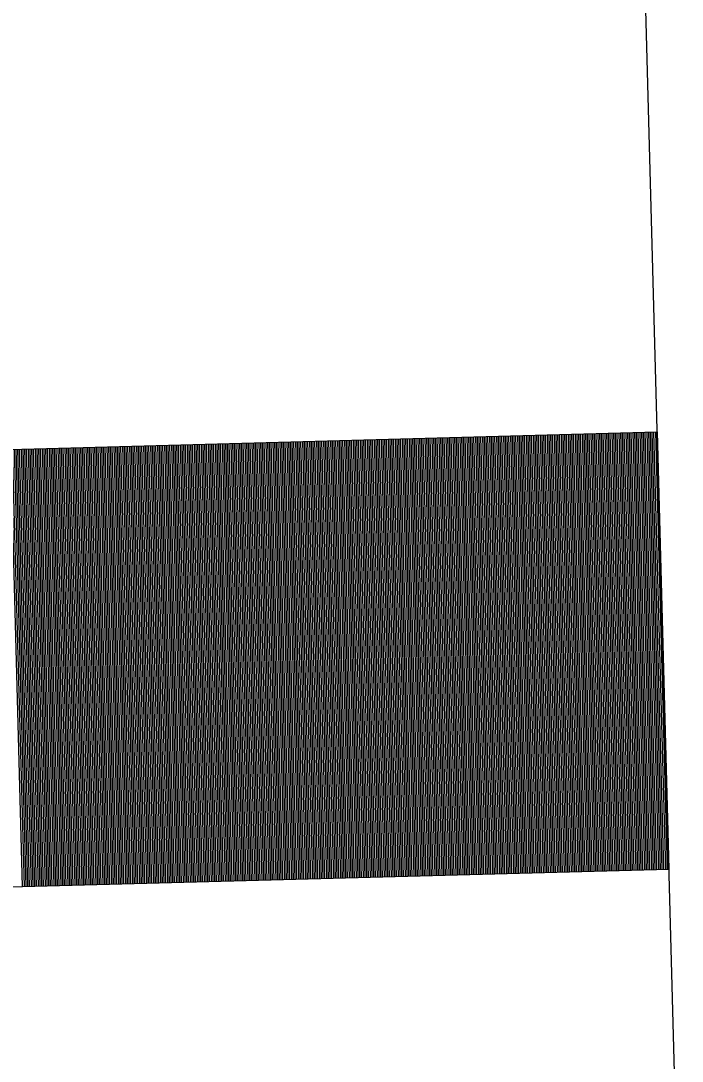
# Model space of a CAD drawing. Extents: x 1929624 to 1935547, y 596315 to 605721.
# Drawn here: x 1930968.77 to 1930972.55, y 596986.94 to 596992.89 of the extents above; entities that cross this region are included whole.
import ezdxf

# ---------------------------------------------------------------- set-up
doc = ezdxf.new("R2010")
doc.units = 0
doc.layers.add('Default', color=7, linetype='Continuous')

msp = doc.modelspace()

# ---------------------------------------------------------------- linework, layer by layer
at = {"layer": 'Default'}
for p, q in [((1930976.4529, 596839.9171), (1930972.1615, 596999.7797)), ((1930955.0308, 596990.0731), (1930972.4096, 596990.5396)), ((1930971.5695, 596990.5171), (1930971.6365, 596988.018)), ((1930971.5795, 596990.5174), (1930971.6465, 596988.0183)), ((1930971.5895, 596990.5176), (1930971.6565, 596988.0185)), ((1930971.5995, 596990.5179), (1930971.6665, 596988.0188)), ((1930971.6094, 596990.5182), (1930971.6765, 596988.0191)), ((1930971.6194, 596990.5184), (1930971.6865, 596988.0193)), ((1930971.6294, 596990.5187), (1930971.6965, 596988.0196)), ((1930971.6394, 596990.519), (1930971.7065, 596988.0199)), ((1930971.6494, 596990.5192), (1930971.7165, 596988.0201)), ((1930971.6594, 596990.5195), (1930971.7265, 596988.0204)), ((1930971.6694, 596990.5198), (1930971.7365, 596988.0207)), ((1930971.6794, 596990.52), (1930971.7465, 596988.0209)), ((1930971.6894, 596990.5203), (1930971.7565, 596988.0212)), ((1930971.6994, 596990.5206), (1930971.7665, 596988.0215)), ((1930971.7094, 596990.5209), (1930971.7765, 596988.0218)), ((1930971.7194, 596990.5211), (1930971.7865, 596988.022)), ((1930971.7294, 596990.5214), (1930971.7965, 596988.0223)), ((1930971.7394, 596990.5217), (1930971.8065, 596988.0226)), ((1930971.7494, 596990.5219), (1930971.8165, 596988.0228)), ((1930971.7594, 596990.5222), (1930971.8265, 596988.0231)), ((1930971.7694, 596990.5225), (1930971.8365, 596988.0234)), ((1930971.7794, 596990.5227), (1930971.8465, 596988.0236)), ((1930971.7894, 596990.523), (1930971.8565, 596988.0239)), ((1930971.7994, 596990.5233), (1930971.8665, 596988.0242)), ((1930971.8094, 596990.5235), (1930971.8765, 596988.0244)), ((1930971.8194, 596990.5238), (1930971.8865, 596988.0247)), ((1930971.8294, 596990.5241), (1930971.8965, 596988.025)), ((1930971.8394, 596990.5243), (1930971.9064, 596988.0252)), ((1930971.8494, 596990.5246), (1930971.9164, 596988.0255)), ((1930971.8594, 596990.5249), (1930971.9264, 596988.0258)), ((1930971.8694, 596990.5251), (1930971.9364, 596988.026)), ((1930971.8793, 596990.5254), (1930971.9464, 596988.0263)), ((1930971.8893, 596990.5257), (1930971.9564, 596988.0266)), ((1930971.8993, 596990.5259), (1930971.9664, 596988.0268)), ((1930971.9093, 596990.5262), (1930971.9764, 596988.0271)), ((1930971.9193, 596990.5265), (1930971.9864, 596988.0274)), ((1930971.9293, 596990.5268), (1930971.9964, 596988.0277)), ((1930971.9393, 596990.527), (1930972.0064, 596988.0279)), ((1930971.9493, 596990.5273), (1930972.0164, 596988.0282)), ((1930971.9593, 596990.5276), (1930972.0264, 596988.0285)), ((1930971.9693, 596990.5278), (1930972.0364, 596988.0287)), ((1930971.9793, 596990.5281), (1930972.0464, 596988.029)), ((1930971.9893, 596990.5284), (1930972.0564, 596988.0293)), ((1930971.9993, 596990.5286), (1930972.0664, 596988.0295)), ((1930972.0093, 596990.5289), (1930972.0764, 596988.0298)), ((1930972.0193, 596990.5292), (1930972.0864, 596988.0301)), ((1930972.0293, 596990.5294), (1930972.0964, 596988.0303)), ((1930972.0393, 596990.5297), (1930972.1064, 596988.0306)), ((1930972.0493, 596990.53), (1930972.1164, 596988.0309)), ((1930972.0593, 596990.5302), (1930972.1264, 596988.0311)), ((1930972.0693, 596990.5305), (1930972.1364, 596988.0314)), ((1930972.0793, 596990.5308), (1930972.1464, 596988.0317)), ((1930972.0893, 596990.531), (1930972.1564, 596988.0319)), ((1930972.0993, 596990.5313), (1930972.1664, 596988.0322)), ((1930972.1093, 596990.5316), (1930972.1764, 596988.0325)), ((1930972.1193, 596990.5319), (1930972.1863, 596988.0328)), ((1930972.1293, 596990.5321), (1930972.1963, 596988.033)), ((1930972.1393, 596990.5324), (1930972.2063, 596988.0333)), ((1930972.1493, 596990.5327), (1930972.2163, 596988.0336)), ((1930972.1592, 596990.5329), (1930972.2263, 596988.0338)), ((1930972.1692, 596990.5332), (1930972.2363, 596988.0341)), ((1930972.1792, 596990.5335), (1930972.2463, 596988.0344)), ((1930972.1892, 596990.5337), (1930972.2563, 596988.0346)), ((1930972.1992, 596990.534), (1930972.2663, 596988.0349)), ((1930972.2092, 596990.5343), (1930972.2763, 596988.0352)), ((1930972.2192, 596990.5345), (1930972.2863, 596988.0354)), ((1930972.2292, 596990.5348), (1930972.2963, 596988.0357)), ((1930972.2392, 596990.5351), (1930972.3063, 596988.036)), ((1930972.2492, 596990.5353), (1930972.3163, 596988.0362)), ((1930972.2592, 596990.5356), (1930972.3263, 596988.0365)), ((1930972.2692, 596990.5359), (1930972.3363, 596988.0368)), ((1930972.2792, 596990.5361), (1930972.3463, 596988.037)), ((1930972.2892, 596990.5364), (1930972.3563, 596988.0373)), ((1930972.2992, 596990.5367), (1930972.3663, 596988.0376)), ((1930972.3092, 596990.537), (1930972.3763, 596988.0379)), ((1930972.3192, 596990.5372), (1930972.3863, 596988.0381)), ((1930972.3292, 596990.5375), (1930972.3963, 596988.0384)), ((1930972.3392, 596990.5378), (1930972.4063, 596988.0387)), ((1930972.3492, 596990.538), (1930972.4163, 596988.0389)), ((1930972.3592, 596990.5383), (1930972.4263, 596988.0392)), ((1930972.3692, 596990.5386), (1930972.4363, 596988.0395)), ((1930972.3792, 596990.5388), (1930972.4463, 596988.0397)), ((1930972.3892, 596990.5391), (1930972.4563, 596988.04)), ((1930972.3992, 596990.5394), (1930972.4662, 596988.0403)), ((1930972.4092, 596990.5396), (1930972.4762, 596988.0405)), ((1930972.4766, 596988.0405), (1930972.4096, 596990.5396)), ((1930969.3503, 596990.4575), (1930969.4173, 596987.9584)), ((1930969.3603, 596990.4578), (1930969.4273, 596987.9587)), ((1930969.3703, 596990.4581), (1930969.4373, 596987.959)), ((1930969.3802, 596990.4583), (1930969.4473, 596987.9592)), ((1930969.3902, 596990.4586), (1930969.4573, 596987.9595)), ((1930969.4002, 596990.4589), (1930969.4673, 596987.9598)), ((1930969.4102, 596990.4591), (1930969.4773, 596987.96)), ((1930969.4202, 596990.4594), (1930969.4873, 596987.9603)), ((1930969.4302, 596990.4597), (1930969.4973, 596987.9606)), ((1930969.4402, 596990.4599), (1930969.5073, 596987.9608)), ((1930969.4502, 596990.4602), (1930969.5173, 596987.9611)), ((1930969.4602, 596990.4605), (1930969.5273, 596987.9614)), ((1930969.4702, 596990.4607), (1930969.5373, 596987.9616)), ((1930969.4802, 596990.461), (1930969.5473, 596987.9619)), ((1930969.4902, 596990.4613), (1930969.5573, 596987.9622)), ((1930969.5002, 596990.4615), (1930969.5673, 596987.9624)), ((1930969.5102, 596990.4618), (1930969.5773, 596987.9627)), ((1930969.5202, 596990.4621), (1930969.5873, 596987.963)), ((1930969.5302, 596990.4624), (1930969.5973, 596987.9633)), ((1930969.5402, 596990.4626), (1930969.6073, 596987.9635)), ((1930969.5502, 596990.4629), (1930969.6173, 596987.9638)), ((1930969.5602, 596990.4632), (1930969.6273, 596987.9641)), ((1930969.5702, 596990.4634), (1930969.6373, 596987.9643)), ((1930969.5802, 596990.4637), (1930969.6473, 596987.9646)), ((1930969.5902, 596990.464), (1930969.6573, 596987.9649)), ((1930969.6002, 596990.4642), (1930969.6673, 596987.9651)), ((1930969.6102, 596990.4645), (1930969.6773, 596987.9654)), ((1930969.6202, 596990.4648), (1930969.6872, 596987.9657)), ((1930969.6302, 596990.465), (1930969.6972, 596987.9659)), ((1930969.6402, 596990.4653), (1930969.7072, 596987.9662)), ((1930969.6502, 596990.4656), (1930969.7172, 596987.9665)), ((1930969.6601, 596990.4658), (1930969.7272, 596987.9667)), ((1930969.6701, 596990.4661), (1930969.7372, 596987.967)), ((1930969.6801, 596990.4664), (1930969.7472, 596987.9673)), ((1930969.6901, 596990.4666), (1930969.7572, 596987.9675)), ((1930969.7001, 596990.4669), (1930969.7672, 596987.9678)), ((1930969.7101, 596990.4672), (1930969.7772, 596987.9681)), ((1930969.7201, 596990.4674), (1930969.7872, 596987.9683)), ((1930969.7301, 596990.4677), (1930969.7972, 596987.9686)), ((1930969.7401, 596990.468), (1930969.8072, 596987.9689)), ((1930969.7501, 596990.4683), (1930969.8172, 596987.9692)), ((1930969.7601, 596990.4685), (1930969.8272, 596987.9694)), ((1930969.7701, 596990.4688), (1930969.8372, 596987.9697)), ((1930969.7801, 596990.4691), (1930969.8472, 596987.97)), ((1930969.7901, 596990.4693), (1930969.8572, 596987.9702)), ((1930969.8001, 596990.4696), (1930969.8672, 596987.9705)), ((1930969.8101, 596990.4699), (1930969.8772, 596987.9708)), ((1930969.8201, 596990.4701), (1930969.8872, 596987.971)), ((1930969.8301, 596990.4704), (1930969.8972, 596987.9713)), ((1930969.8401, 596990.4707), (1930969.9072, 596987.9716)), ((1930969.8501, 596990.4709), (1930969.9172, 596987.9718)), ((1930969.8601, 596990.4712), (1930969.9272, 596987.9721)), ((1930969.8701, 596990.4715), (1930969.9372, 596987.9724)), ((1930969.8801, 596990.4717), (1930969.9472, 596987.9726)), ((1930969.8901, 596990.472), (1930969.9572, 596987.9729)), ((1930969.9001, 596990.4723), (1930969.9671, 596987.9732)), ((1930969.9101, 596990.4725), (1930969.9771, 596987.9734)), ((1930969.9201, 596990.4728), (1930969.9871, 596987.9737)), ((1930969.9301, 596990.4731), (1930969.9971, 596987.974)), ((1930969.94, 596990.4734), (1930970.0071, 596987.9743)), ((1930969.95, 596990.4736), (1930970.0171, 596987.9745)), ((1930969.96, 596990.4739), (1930970.0271, 596987.9748)), ((1930969.97, 596990.4742), (1930970.0371, 596987.9751)), ((1930969.98, 596990.4744), (1930970.0471, 596987.9753)), ((1930969.99, 596990.4747), (1930970.0571, 596987.9756)), ((1930970, 596990.475), (1930970.0671, 596987.9759)), ((1930970.01, 596990.4752), (1930970.0771, 596987.9761)), ((1930970.02, 596990.4755), (1930970.0871, 596987.9764)), ((1930970.03, 596990.4758), (1930970.0971, 596987.9767)), ((1930970.04, 596990.476), (1930970.1071, 596987.9769)), ((1930970.05, 596990.4763), (1930970.1171, 596987.9772)), ((1930970.06, 596990.4766), (1930970.1271, 596987.9775)), ((1930970.07, 596990.4768), (1930970.1371, 596987.9777)), ((1930970.08, 596990.4771), (1930970.1471, 596987.978)), ((1930970.09, 596990.4774), (1930970.1571, 596987.9783)), ((1930970.1, 596990.4776), (1930970.1671, 596987.9785)), ((1930970.11, 596990.4779), (1930970.1771, 596987.9788)), ((1930970.12, 596990.4782), (1930970.1871, 596987.9791)), ((1930970.13, 596990.4785), (1930970.1971, 596987.9794)), ((1930970.14, 596990.4787), (1930970.2071, 596987.9796)), ((1930970.15, 596990.479), (1930970.2171, 596987.9799)), ((1930970.16, 596990.4793), (1930970.2271, 596987.9802)), ((1930970.17, 596990.4795), (1930970.2371, 596987.9804)), ((1930970.18, 596990.4798), (1930970.247, 596987.9807)), ((1930970.19, 596990.4801), (1930970.257, 596987.981)), ((1930970.2, 596990.4803), (1930970.267, 596987.9812)), ((1930970.21, 596990.4806), (1930970.277, 596987.9815)), ((1930970.2199, 596990.4809), (1930970.287, 596987.9818)), ((1930970.2299, 596990.4811), (1930970.297, 596987.982)), ((1930970.2399, 596990.4814), (1930970.307, 596987.9823)), ((1930970.2499, 596990.4817), (1930970.317, 596987.9826)), ((1930970.2599, 596990.4819), (1930970.327, 596987.9828)), ((1930970.2699, 596990.4822), (1930970.337, 596987.9831)), ((1930970.2799, 596990.4825), (1930970.347, 596987.9834)), ((1930970.2899, 596990.4827), (1930970.357, 596987.9836)), ((1930970.2999, 596990.483), (1930970.367, 596987.9839)), ((1930970.3099, 596990.4833), (1930970.377, 596987.9842)), ((1930970.3199, 596990.4836), (1930970.387, 596987.9845)), ((1930970.3299, 596990.4838), (1930970.397, 596987.9847)), ((1930970.3399, 596990.4841), (1930970.407, 596987.985)), ((1930970.3499, 596990.4844), (1930970.417, 596987.9853)), ((1930970.3599, 596990.4846), (1930970.427, 596987.9855)), ((1930970.3699, 596990.4849), (1930970.437, 596987.9858)), ((1930970.3799, 596990.4852), (1930970.447, 596987.9861)), ((1930970.3899, 596990.4854), (1930970.457, 596987.9863)), ((1930970.3999, 596990.4857), (1930970.467, 596987.9866)), ((1930970.4099, 596990.486), (1930970.477, 596987.9869)), ((1930970.4199, 596990.4862), (1930970.487, 596987.9871)), ((1930970.4299, 596990.4865), (1930970.497, 596987.9874)), ((1930970.4399, 596990.4868), (1930970.507, 596987.9877)), ((1930970.4499, 596990.487), (1930970.517, 596987.9879)), ((1930970.4599, 596990.4873), (1930970.5269, 596987.9882)), ((1930970.4699, 596990.4876), (1930970.5369, 596987.9885)), ((1930970.4799, 596990.4878), (1930970.5469, 596987.9887)), ((1930970.4898, 596990.4881), (1930970.5569, 596987.989)), ((1930970.4998, 596990.4884), (1930970.5669, 596987.9893)), ((1930970.5098, 596990.4886), (1930970.5769, 596987.9895)), ((1930970.5198, 596990.4889), (1930970.5869, 596987.9898)), ((1930970.5298, 596990.4892), (1930970.5969, 596987.9901)), ((1930970.5398, 596990.4895), (1930970.6069, 596987.9904)), ((1930970.5498, 596990.4897), (1930970.6169, 596987.9906)), ((1930970.5598, 596990.49), (1930970.6269, 596987.9909)), ((1930970.5698, 596990.4903), (1930970.6369, 596987.9912)), ((1930970.5798, 596990.4905), (1930970.6469, 596987.9914)), ((1930970.5898, 596990.4908), (1930970.6569, 596987.9917)), ((1930970.5998, 596990.4911), (1930970.6669, 596987.992)), ((1930970.6098, 596990.4913), (1930970.6769, 596987.9922)), ((1930970.6198, 596990.4916), (1930970.6869, 596987.9925)), ((1930970.6298, 596990.4919), (1930970.6969, 596987.9928)), ((1930970.6398, 596990.4921), (1930970.7069, 596987.993)), ((1930970.6498, 596990.4924), (1930970.7169, 596987.9933)), ((1930970.6598, 596990.4927), (1930970.7269, 596987.9936)), ((1930970.6698, 596990.4929), (1930970.7369, 596987.9938)), ((1930970.6798, 596990.4932), (1930970.7469, 596987.9941)), ((1930970.6898, 596990.4935), (1930970.7569, 596987.9944)), ((1930970.6998, 596990.4937), (1930970.7669, 596987.9946)), ((1930970.7098, 596990.494), (1930970.7769, 596987.9949)), ((1930970.7198, 596990.4943), (1930970.7869, 596987.9952)), ((1930970.7298, 596990.4946), (1930970.7968, 596987.9955)), ((1930970.7398, 596990.4948), (1930970.8068, 596987.9957)), ((1930970.7498, 596990.4951), (1930970.8168, 596987.996)), ((1930970.7598, 596990.4954), (1930970.8268, 596987.9963)), ((1930970.7697, 596990.4956), (1930970.8368, 596987.9965)), ((1930970.7797, 596990.4959), (1930970.8468, 596987.9968)), ((1930970.7897, 596990.4962), (1930970.8568, 596987.9971)), ((1930970.7997, 596990.4964), (1930970.8668, 596987.9973)), ((1930970.8097, 596990.4967), (1930970.8768, 596987.9976)), ((1930970.8197, 596990.497), (1930970.8868, 596987.9979)), ((1930970.8297, 596990.4972), (1930970.8968, 596987.9981)), ((1930970.8397, 596990.4975), (1930970.9068, 596987.9984)), ((1930970.8497, 596990.4978), (1930970.9168, 596987.9987)), ((1930970.8597, 596990.498), (1930970.9268, 596987.9989)), ((1930970.8697, 596990.4983), (1930970.9368, 596987.9992)), ((1930970.8797, 596990.4986), (1930970.9468, 596987.9995)), ((1930970.8897, 596990.4988), (1930970.9568, 596987.9997)), ((1930970.8997, 596990.4991), (1930970.9668, 596988)), ((1930970.9097, 596990.4994), (1930970.9768, 596988.0003)), ((1930970.9197, 596990.4997), (1930970.9868, 596988.0006)), ((1930970.9297, 596990.4999), (1930970.9968, 596988.0008)), ((1930970.9397, 596990.5002), (1930971.0068, 596988.0011)), ((1930970.9497, 596990.5005), (1930971.0168, 596988.0014)), ((1930970.9597, 596990.5007), (1930971.0268, 596988.0016)), ((1930970.9697, 596990.501), (1930971.0368, 596988.0019)), ((1930970.9797, 596990.5013), (1930971.0468, 596988.0022)), ((1930970.9897, 596990.5015), (1930971.0568, 596988.0024)), ((1930970.9997, 596990.5018), (1930971.0668, 596988.0027)), ((1930971.0097, 596990.5021), (1930971.0767, 596988.003)), ((1930971.0197, 596990.5023), (1930971.0867, 596988.0032)), ((1930971.0297, 596990.5026), (1930971.0967, 596988.0035)), ((1930971.0397, 596990.5029), (1930971.1067, 596988.0038)), ((1930971.0496, 596990.5031), (1930971.1167, 596988.004)), ((1930971.0596, 596990.5034), (1930971.1267, 596988.0043)), ((1930971.0696, 596990.5037), (1930971.1367, 596988.0046)), ((1930971.0796, 596990.5039), (1930971.1467, 596988.0048)), ((1930971.0896, 596990.5042), (1930971.1567, 596988.0051)), ((1930971.0996, 596990.5045), (1930971.1667, 596988.0054)), ((1930971.1096, 596990.5047), (1930971.1767, 596988.0056)), ((1930971.1196, 596990.505), (1930971.1867, 596988.0059)), ((1930971.1296, 596990.5053), (1930971.1967, 596988.0062)), ((1930971.1396, 596990.5056), (1930971.2067, 596988.0065)), ((1930971.1496, 596990.5058), (1930971.2167, 596988.0067)), ((1930971.1596, 596990.5061), (1930971.2267, 596988.007)), ((1930971.1696, 596990.5064), (1930971.2367, 596988.0073)), ((1930971.1796, 596990.5066), (1930971.2467, 596988.0075)), ((1930971.1896, 596990.5069), (1930971.2567, 596988.0078)), ((1930971.1996, 596990.5072), (1930971.2667, 596988.0081)), ((1930971.2096, 596990.5074), (1930971.2767, 596988.0083)), ((1930971.2196, 596990.5077), (1930971.2867, 596988.0086)), ((1930971.2296, 596990.508), (1930971.2967, 596988.0089)), ((1930971.2396, 596990.5082), (1930971.3067, 596988.0091)), ((1930971.2496, 596990.5085), (1930971.3167, 596988.0094)), ((1930971.2596, 596990.5088), (1930971.3267, 596988.0097)), ((1930971.2696, 596990.509), (1930971.3367, 596988.0099)), ((1930971.2796, 596990.5093), (1930971.3467, 596988.0102)), ((1930971.2896, 596990.5096), (1930971.3566, 596988.0105)), ((1930971.2996, 596990.5098), (1930971.3666, 596988.0107)), ((1930971.3096, 596990.5101), (1930971.3766, 596988.011)), ((1930971.3196, 596990.5104), (1930971.3866, 596988.0113)), ((1930971.3295, 596990.5107), (1930971.3966, 596988.0116)), ((1930971.3395, 596990.5109), (1930971.4066, 596988.0118)), ((1930971.3495, 596990.5112), (1930971.4166, 596988.0121)), ((1930971.3595, 596990.5115), (1930971.4266, 596988.0124)), ((1930971.3695, 596990.5117), (1930971.4366, 596988.0126)), ((1930971.3795, 596990.512), (1930971.4466, 596988.0129)), ((1930971.3895, 596990.5123), (1930971.4566, 596988.0132)), ((1930971.3995, 596990.5125), (1930971.4666, 596988.0134)), ((1930971.4095, 596990.5128), (1930971.4766, 596988.0137)), ((1930971.4195, 596990.5131), (1930971.4866, 596988.014)), ((1930971.4295, 596990.5133), (1930971.4966, 596988.0142)), ((1930971.4395, 596990.5136), (1930971.5066, 596988.0145)), ((1930971.4495, 596990.5139), (1930971.5166, 596988.0148)), ((1930971.4595, 596990.5141), (1930971.5266, 596988.015)), ((1930971.4695, 596990.5144), (1930971.5366, 596988.0153)), ((1930971.4795, 596990.5147), (1930971.5466, 596988.0156)), ((1930971.4895, 596990.5149), (1930971.5566, 596988.0158)), ((1930971.4995, 596990.5152), (1930971.5666, 596988.0161)), ((1930971.5095, 596990.5155), (1930971.5766, 596988.0164)), ((1930971.5195, 596990.5158), (1930971.5866, 596988.0167)), ((1930971.5295, 596990.516), (1930971.5966, 596988.0169)), ((1930971.5395, 596990.5163), (1930971.6066, 596988.0172)), ((1930971.5495, 596990.5166), (1930971.6166, 596988.0175)), ((1930971.5595, 596990.5168), (1930971.6266, 596988.0177)), ((1930968.7105, 596990.4403), (1930968.7776, 596987.9412)), ((1930968.7205, 596990.4406), (1930968.7876, 596987.9415)), ((1930968.7305, 596990.4409), (1930968.7976, 596987.9418)), ((1930968.7405, 596990.4412), (1930968.8076, 596987.9421)), ((1930968.7505, 596990.4414), (1930968.8176, 596987.9423)), ((1930968.7605, 596990.4417), (1930968.8276, 596987.9426)), ((1930968.7705, 596990.442), (1930968.8376, 596987.9429)), ((1930968.7805, 596990.4422), (1930968.8476, 596987.9431)), ((1930968.7905, 596990.4425), (1930968.8575, 596987.9434)), ((1930968.8005, 596990.4428), (1930968.8675, 596987.9437)), ((1930968.8105, 596990.443), (1930968.8775, 596987.9439)), ((1930968.8205, 596990.4433), (1930968.8875, 596987.9442)), ((1930968.8304, 596990.4436), (1930968.8975, 596987.9445)), ((1930968.8404, 596990.4438), (1930968.9075, 596987.9447)), ((1930968.8504, 596990.4441), (1930968.9175, 596987.945)), ((1930968.8604, 596990.4444), (1930968.9275, 596987.9453)), ((1930968.8704, 596990.4446), (1930968.9375, 596987.9455)), ((1930968.8804, 596990.4449), (1930968.9475, 596987.9458)), ((1930968.8904, 596990.4452), (1930968.9575, 596987.9461)), ((1930968.9004, 596990.4454), (1930968.9675, 596987.9463)), ((1930968.9104, 596990.4457), (1930968.9775, 596987.9466)), ((1930968.9204, 596990.446), (1930968.9875, 596987.9469)), ((1930968.9304, 596990.4463), (1930968.9975, 596987.9472)), ((1930968.9404, 596990.4465), (1930969.0075, 596987.9474)), ((1930968.9504, 596990.4468), (1930969.0175, 596987.9477)), ((1930968.9604, 596990.4471), (1930969.0275, 596987.948)), ((1930968.9704, 596990.4473), (1930969.0375, 596987.9482)), ((1930968.9804, 596990.4476), (1930969.0475, 596987.9485)), ((1930968.9904, 596990.4479), (1930969.0575, 596987.9488)), ((1930969.0004, 596990.4481), (1930969.0675, 596987.949)), ((1930969.0104, 596990.4484), (1930969.0775, 596987.9493)), ((1930969.0204, 596990.4487), (1930969.0875, 596987.9496)), ((1930969.0304, 596990.4489), (1930969.0975, 596987.9498)), ((1930969.0404, 596990.4492), (1930969.1075, 596987.9501)), ((1930969.0504, 596990.4495), (1930969.1175, 596987.9504)), ((1930969.0604, 596990.4497), (1930969.1275, 596987.9506)), ((1930969.0704, 596990.45), (1930969.1374, 596987.9509)), ((1930969.0804, 596990.4503), (1930969.1474, 596987.9512)), ((1930969.0904, 596990.4505), (1930969.1574, 596987.9514)), ((1930969.1004, 596990.4508), (1930969.1674, 596987.9517)), ((1930969.1103, 596990.4511), (1930969.1774, 596987.952)), ((1930969.1203, 596990.4513), (1930969.1874, 596987.9522)), ((1930969.1303, 596990.4516), (1930969.1974, 596987.9525)), ((1930969.1403, 596990.4519), (1930969.2074, 596987.9528)), ((1930969.1503, 596990.4522), (1930969.2174, 596987.9531)), ((1930969.1603, 596990.4524), (1930969.2274, 596987.9533)), ((1930969.1703, 596990.4527), (1930969.2374, 596987.9536)), ((1930969.1803, 596990.453), (1930969.2474, 596987.9539)), ((1930969.1903, 596990.4532), (1930969.2574, 596987.9541)), ((1930969.2003, 596990.4535), (1930969.2674, 596987.9544)), ((1930969.2103, 596990.4538), (1930969.2774, 596987.9547)), ((1930969.2203, 596990.454), (1930969.2874, 596987.9549)), ((1930969.2303, 596990.4543), (1930969.2974, 596987.9552)), ((1930969.2403, 596990.4546), (1930969.3074, 596987.9555)), ((1930969.2503, 596990.4548), (1930969.3174, 596987.9557)), ((1930969.2603, 596990.4551), (1930969.3274, 596987.956)), ((1930969.2703, 596990.4554), (1930969.3374, 596987.9563)), ((1930969.2803, 596990.4556), (1930969.3474, 596987.9565)), ((1930969.2903, 596990.4559), (1930969.3574, 596987.9568)), ((1930969.3003, 596990.4562), (1930969.3674, 596987.9571)), ((1930969.3103, 596990.4564), (1930969.3774, 596987.9573)), ((1930969.3203, 596990.4567), (1930969.3874, 596987.9576)), ((1930969.3303, 596990.457), (1930969.3974, 596987.9579)), ((1930969.3403, 596990.4573), (1930969.4074, 596987.9582)), ((1930955.0979, 596987.574), (1930972.4766, 596988.0405))]:
    msp.add_line(p, q, dxfattribs=at)

doc.saveas('drawing.dxf')
